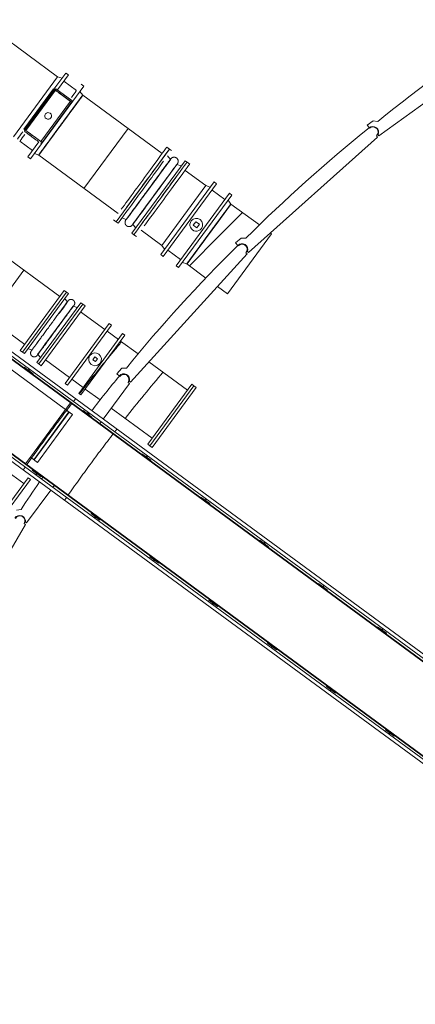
# Model space of a CAD drawing. Header units: metres. Extents: x 135583 to 135939, y 457896 to 458258.
# Tile 595 of 599: x 135748.04 to 135753.44, y 458197.58 to 458211.02. Entities that reach past the tile are written whole.
import ezdxf

# ---------------------------------------------------------------- set-up
doc = ezdxf.new("R2010")
doc.units = ezdxf.units.M
doc.linetypes.add('Hidden', pattern=[4, 2, -2])
doc.layers.add('NIEUWE INSTALLATIE', color=250, linetype='Continuous', lineweight=0)

msp = doc.modelspace()

# ---------------------------------------------------------------- linework, layer by layer
at = {"layer": 'NIEUWE INSTALLATIE'}
for p, q in [((135748.559, 458210.245), (135747.499, 458211.024)), ((135752.946, 458209.436), (135754.862, 458210.824)), ((135748.559, 458210.245), (135748.258, 458209.835)), ((135748.817, 458210.055), (135748.643, 458210.183)), ((135748.099, 458209.529), (135748.503, 458210.079)), ((135748.11, 458209.521), (135748.514, 458210.071)), ((135748.529, 458210.059), (135748.125, 458209.51)), ((135748.503, 458210.079), (135748.514, 458210.071)), ((135748.534, 458210.08), (135748.513, 458210.071)), ((135748.529, 458210.059), (135748.734, 458209.909)), ((135748.534, 458210.08), (135748.753, 458209.92)), ((135749.987, 458209.196), (135748.902, 458209.993)), ((135748.734, 458209.909), (135748.33, 458209.359)), ((135748.346, 458209.347), (135748.75, 458209.897)), ((135748.75, 458209.897), (135748.753, 458209.92)), ((135748.814, 458209.873), (135748.845, 458209.914)), ((135748.258, 458209.835), (135747.957, 458209.426)), ((135748.601, 458209.583), (135748.648, 458209.647)), ((135752.867, 458209.644), (135752.786, 458209.585)), ((135752.786, 458209.585), (135752.812, 458209.549)), ((135752.929, 458209.634), (135752.867, 458209.644)), ((135748.11, 458209.521), (135748.099, 458209.529)), ((135748.109, 458209.522), (135748.107, 458209.499)), ((135748.33, 458209.359), (135748.125, 458209.51)), ((135752.819, 458209.541), (135752.814, 458209.547)), ((135752.934, 458209.452), (135752.946, 458209.436)), ((135748.042, 458209.364), (135748.216, 458209.236)), ((135748.3, 458209.174), (135748.424, 458209.343)), ((135748.325, 458209.338), (135748.346, 458209.347)), ((135751.164, 458207.843), (135752.927, 458209.42)), ((135752.927, 458209.42), (135752.912, 458209.437)), ((135748.3, 458209.174), (135749.385, 458208.377)), ((135750.085, 458209.256), (135750.05, 458209.282)), ((135750.363, 458209.052), (135750.327, 458209.078)), ((135750.582, 458208.758), (135750.299, 458208.966)), ((135750.582, 458208.758), (135750.281, 458208.349)), ((135750.841, 458208.568), (135750.667, 458208.696)), ((135751.314, 458208.22), (135750.925, 458208.506)), ((135749.322, 458208.291), (135749.357, 458208.265)), ((135750.281, 458208.349), (135749.981, 458207.939)), ((135750.447, 458208.265), (135750.411, 458208.216)), ((135750.495, 458208.229), (135750.447, 458208.265)), ((135750.459, 458208.181), (135750.495, 458208.229)), ((135749.698, 458208.147), (135749.981, 458207.939)), ((135750.411, 458208.216), (135750.459, 458208.181)), ((135750.625, 458208.097), (135750.672, 458208.161)), ((135751.479, 458208.099), (135751.178, 458207.69)), ((135751.479, 458208.099), (135751.463, 458208.111)), ((135748.59, 458207.243), (135747.463, 458208.071)), ((135749.599, 458208.087), (135749.634, 458208.061)), ((135751.063, 458208.041), (135750.989, 458207.975)), ((135750.989, 458207.975), (135751.019, 458207.941)), ((135751.127, 458208.038), (135751.063, 458208.041)), ((135749.555, 458206.075), (135751.146, 458207.825)), ((135750.065, 458207.877), (135750.239, 458207.749)), ((135751.026, 458207.935), (135751.02, 458207.94)), ((135751.146, 458207.825), (135751.13, 458207.84)), ((135751.15, 458207.858), (135751.164, 458207.843)), ((135786.937, 458177.83), (135746.22, 458207.745)), ((135746.23, 458207.677), (135786.87, 458177.82)), ((135786.828, 458177.814), (135746.237, 458207.635)), ((135746.238, 458207.624), (135786.817, 458177.812)), ((135750.324, 458207.687), (135750.585, 458207.495)), ((135751.178, 458207.69), (135750.877, 458207.281)), ((135746.981, 458207.416), (135748.109, 458206.587)), ((135748.049, 458206.506), (135748.65, 458207.324)), ((135748.08, 458206.483), (135748.681, 458207.301)), ((135748.681, 458207.301), (135748.65, 458207.324)), ((135750.742, 458207.38), (135750.877, 458207.281)), ((135748.301, 458206.321), (135748.902, 458207.139)), ((135748.332, 458206.298), (135748.933, 458207.116)), ((135749.204, 458206.792), (135748.873, 458207.035)), ((135748.933, 458207.116), (135748.902, 458207.139)), ((135748.663, 458206.055), (135749.264, 458206.873)), ((135748.693, 458206.032), (135749.294, 458206.85)), ((135749.388, 458206.657), (135749.235, 458206.769)), ((135749.294, 458206.85), (135749.264, 458206.873)), ((135748.847, 458205.92), (135749.447, 458206.738)), ((135748.877, 458205.898), (135749.478, 458206.715)), ((135749.659, 458206.458), (135749.418, 458206.634)), ((135749.478, 458206.715), (135749.447, 458206.738)), ((135748.049, 458206.506), (135748.08, 458206.483)), ((135748.392, 458206.38), (135748.723, 458206.136)), ((135749.066, 458206.417), (135749.038, 458206.38)), ((135749.038, 458206.38), (135749.075, 458206.353)), ((135749.103, 458206.39), (135749.066, 458206.417)), ((135749.075, 458206.353), (135749.103, 458206.39)), ((135750.331, 458205.964), (135749.805, 458206.35)), ((135748.097, 458206.268), (135748.103, 458206.276)), ((135748.103, 458206.276), (135748.224, 458206.187)), ((135748.16, 458206.235), (135748.172, 458206.251)), ((135748.168, 458206.229), (135748.16, 458206.235)), ((135748.18, 458206.245), (135748.168, 458206.229)), ((135748.301, 458206.321), (135748.332, 458206.298)), ((135749.434, 458206.262), (135749.367, 458206.188)), ((135749.498, 458206.265), (135749.434, 458206.262)), ((135748.224, 458206.187), (135748.218, 458206.179)), ((135748.753, 458206.114), (135748.906, 458206.001)), ((135749.367, 458206.188), (135749.4, 458206.158)), ((135749.408, 458206.152), (135749.402, 458206.156)), ((135749.54, 458206.088), (135749.555, 458206.075)), ((135746.623, 458205.951), (135786.223, 458176.858)), ((135786.213, 458176.925), (135746.652, 458205.99)), ((135746.67, 458206.014), (135786.206, 458176.967)), ((135786.204, 458176.979), (135746.675, 458206.02)), ((135748.663, 458206.055), (135748.693, 458206.032)), ((135748.937, 458205.979), (135749.14, 458205.83)), ((135749.18, 458205.569), (135749.539, 458206.056)), ((135749.539, 458206.056), (135749.521, 458206.069)), ((135749.789, 458205.227), (135750.39, 458206.045)), ((135749.82, 458205.205), (135750.421, 458206.023)), ((135749.82, 458205.205), (135750.421, 458206.023)), ((135749.851, 458205.182), (135750.452, 458206)), ((135750.421, 458206.023), (135750.39, 458206.045)), ((135750.452, 458206), (135750.421, 458206.023)), ((135748.847, 458205.92), (135748.877, 458205.898)), ((135748.901, 458205.677), (135748.907, 458205.685)), ((135748.907, 458205.685), (135749.028, 458205.597)), ((135749.291, 458205.719), (135749.849, 458205.309)), ((135748.964, 458205.644), (135748.976, 458205.661)), ((135748.972, 458205.638), (135748.964, 458205.644)), ((135748.984, 458205.655), (135748.972, 458205.638)), ((135748.996, 458205.646), (135748.983, 458205.63)), ((135749.028, 458205.597), (135749.022, 458205.589)), ((135749.134, 458205.506), (135749.153, 458205.531)), ((135749.789, 458205.227), (135749.82, 458205.205)), ((135749.82, 458205.205), (135749.851, 458205.182)), ((135749.705, 458205.087), (135749.711, 458205.095)), ((135749.711, 458205.095), (135749.832, 458205.006)), ((135749.768, 458205.053), (135749.78, 458205.07)), ((135749.776, 458205.047), (135749.768, 458205.053)), ((135749.788, 458205.064), (135749.776, 458205.047)), ((135749.832, 458205.006), (135749.826, 458204.998)), ((135748.097, 458204.687), (135747.725, 458204.96)), ((135748.211, 458204.869), (135748.217, 458204.877)), ((135748.332, 458204.78), (135748.211, 458204.869)), ((135748.157, 458204.768), (135747.496, 458203.869)), ((135748.187, 458204.745), (135747.527, 458203.847)), ((135748.187, 458204.745), (135748.157, 458204.768)), ((135748.256, 458204.811), (135748.268, 458204.828)), ((135748.276, 458204.822), (135748.264, 458204.805)), ((135748.268, 458204.828), (135748.276, 458204.822)), ((135748.338, 458204.788), (135748.332, 458204.78)), ((135748.357, 458204.774), (135748.339, 458204.749)), ((135748.136, 458204.151), (135748.466, 458204.599)), ((135748.493, 458204.636), (135748.511, 458204.661)), ((135750.509, 458204.496), (135750.515, 458204.504)), ((135750.515, 458204.504), (135750.636, 458204.415)), ((135750.572, 458204.463), (135750.584, 458204.479)), ((135750.592, 458204.473), (135750.58, 458204.457)), ((135748.06, 458204.334), (135747.997, 458204.324)), ((135750.58, 458204.457), (135750.572, 458204.463)), ((135750.636, 458204.415), (135750.63, 458204.407)), ((135749.015, 458204.278), (135749.021, 458204.286)), ((135749.136, 458204.19), (135749.015, 458204.278)), ((135749.059, 458204.22), (135749.072, 458204.237)), ((135749.08, 458204.231), (135749.067, 458204.214)), ((135749.072, 458204.237), (135749.08, 458204.231)), ((135749.142, 458204.198), (135749.136, 458204.19)), ((135746.922, 458202.091), (135748.122, 458204.13)), ((135748.122, 458204.13), (135748.103, 458204.141)), ((135748.12, 458204.162), (135748.136, 458204.151)), ((135751.313, 458203.906), (135751.319, 458203.914)), ((135751.319, 458203.914), (135751.44, 458203.825)), ((135751.375, 458203.872), (135751.388, 458203.889)), ((135751.383, 458203.866), (135751.375, 458203.872)), ((135751.396, 458203.883), (135751.383, 458203.866)), ((135751.44, 458203.825), (135751.434, 458203.817)), ((135749.819, 458203.688), (135749.825, 458203.696)), ((135749.94, 458203.599), (135749.819, 458203.688)), ((135749.863, 458203.63), (135749.876, 458203.646)), ((135749.884, 458203.64), (135749.871, 458203.624)), ((135749.876, 458203.646), (135749.884, 458203.64)), ((135749.946, 458203.607), (135749.94, 458203.599)), ((135752.117, 458203.315), (135752.123, 458203.323)), ((135752.123, 458203.323), (135752.244, 458203.234)), ((135752.179, 458203.282), (135752.192, 458203.298)), ((135752.187, 458203.276), (135752.179, 458203.282)), ((135752.2, 458203.292), (135752.187, 458203.276)), ((135752.244, 458203.234), (135752.238, 458203.226)), ((135750.623, 458203.097), (135750.629, 458203.105)), ((135750.744, 458203.008), (135750.623, 458203.097)), ((135750.667, 458203.039), (135750.679, 458203.056)), ((135750.687, 458203.05), (135750.675, 458203.033)), ((135750.679, 458203.056), (135750.687, 458203.05)), ((135750.75, 458203.016), (135750.744, 458203.008)), ((135752.921, 458202.724), (135752.927, 458202.732)), ((135752.927, 458202.732), (135753.048, 458202.644)), ((135752.983, 458202.691), (135752.995, 458202.707)), ((135752.991, 458202.685), (135752.983, 458202.691)), ((135753.003, 458202.702), (135752.991, 458202.685)), ((135753.048, 458202.644), (135753.042, 458202.635)), ((135751.427, 458202.507), (135751.433, 458202.515)), ((135751.548, 458202.418), (135751.427, 458202.507)), ((135751.471, 458202.449), (135751.483, 458202.465)), ((135751.491, 458202.459), (135751.479, 458202.443)), ((135751.483, 458202.465), (135751.491, 458202.459)), ((135751.554, 458202.426), (135751.548, 458202.418)), ((135752.231, 458201.916), (135752.237, 458201.924)), ((135752.352, 458201.827), (135752.231, 458201.916)), ((135752.275, 458201.858), (135752.287, 458201.874)), ((135752.295, 458201.869), (135752.283, 458201.852)), ((135752.287, 458201.874), (135752.295, 458201.869)), ((135752.358, 458201.835), (135752.352, 458201.827)), ((135753.035, 458201.325), (135753.041, 458201.333)), ((135753.156, 458201.236), (135753.035, 458201.325)), ((135753.079, 458201.267), (135753.091, 458201.284)), ((135753.099, 458201.278), (135753.087, 458201.261)), ((135753.091, 458201.284), (135753.099, 458201.278)), ((135753.162, 458201.245), (135753.156, 458201.236))]:
    msp.add_line(p, q, dxfattribs=at)
at = {"layer": 'NIEUWE INSTALLATIE', "extrusion": (0, 0, -1)}
for p, q in [((135748.671, 458210.295), (135748.509, 458210.074)), ((135748.707, 458210.269), (135748.557, 458210.065)), ((135748.707, 458210.269), (135748.671, 458210.295)), ((135748.559, 458210.245), (135747.957, 458209.426)), ((135748.188, 458209.124), (135748.916, 458210.115)), ((135748.619, 458210.223), (135748.559, 458210.245)), ((135748.916, 458210.115), (135748.881, 458210.141)), ((135748.902, 458209.993), (135748.864, 458210.043)), ((135748.887, 458209.973), (135748.902, 458209.993)), ((135748.778, 458209.824), (135748.845, 458209.914)), ((135748.845, 458209.914), (135748.869, 458209.948)), ((135748.869, 458209.948), (135748.887, 458209.973)), ((135748.694, 458209.71), (135748.738, 458209.769)), ((135748.554, 458209.519), (135748.648, 458209.647)), ((135748.508, 458209.457), (135748.554, 458209.519)), ((135748.153, 458209.15), (135748.302, 458209.354)), ((135748.389, 458209.294), (135748.424, 458209.343)), ((135748.424, 458209.343), (135748.465, 458209.397)), ((135748.241, 458209.195), (135748.3, 458209.174)), ((135748.3, 458209.174), (135748.315, 458209.194)), ((135748.333, 458209.218), (135748.358, 458209.252)), ((135749.357, 458208.265), (135750.085, 458209.256)), ((135750.113, 458209.236), (135750.085, 458209.256)), ((135748.153, 458209.15), (135748.188, 458209.124)), ((135750.3, 458209.098), (135749.572, 458208.107)), ((135750.099, 458209.113), (135750.06, 458209.164)), ((135750.247, 458209.027), (135750.187, 458209.048)), ((135750.193, 458209.054), (135750.192, 458209.054)), ((135750.327, 458209.078), (135750.3, 458209.098)), ((135750.148, 458208.994), (135750.099, 458208.928)), ((135750.695, 458208.808), (135749.966, 458207.817)), ((135750.73, 458208.782), (135750.002, 458207.791)), ((135750.73, 458208.782), (135750.695, 458208.808)), ((135750.582, 458208.758), (135749.981, 458207.939)), ((135750.176, 458207.663), (135750.904, 458208.654)), ((135750.642, 458208.737), (135750.582, 458208.758)), ((135750.94, 458208.628), (135750.904, 458208.654)), ((135750.211, 458207.637), (135750.94, 458208.628)), ((135750.925, 458208.506), (135750.887, 458208.557)), ((135750.922, 458208.501), (135750.925, 458208.506)), ((135749.357, 458208.265), (135749.385, 458208.245)), ((135749.437, 458208.316), (135749.497, 458208.295)), ((135749.491, 458208.289), (135749.492, 458208.29)), ((135749.586, 458208.23), (135749.624, 458208.179)), ((135750.718, 458208.223), (135750.761, 458208.282)), ((135749.572, 458208.107), (135749.599, 458208.087)), ((135750.448, 458207.856), (135750.718, 458208.223)), ((135749.981, 458207.939), (135750.019, 458207.889)), ((135749.966, 458207.817), (135750.002, 458207.791)), ((135750.264, 458207.709), (135750.324, 458207.687)), ((135750.324, 458207.687), (135750.339, 458207.707)), ((135750.339, 458207.707), (135750.357, 458207.732)), ((135750.357, 458207.732), (135750.412, 458207.807)), ((135750.176, 458207.663), (135750.211, 458207.637)), ((135748.08, 458206.483), (135748.681, 458207.301)), ((135748.706, 458207.283), (135748.681, 458207.301)), ((135748.706, 458207.283), (135748.105, 458206.465)), ((135748.876, 458207.158), (135748.275, 458206.34)), ((135748.693, 458207.167), (135748.657, 458207.216)), ((135748.902, 458207.139), (135748.876, 458207.158)), ((135748.902, 458207.139), (135748.301, 458206.321)), ((135748.766, 458207.106), (135748.758, 458207.094)), ((135748.827, 458207.091), (135748.77, 458207.111)), ((135748.08, 458206.483), (135748.105, 458206.465)), ((135748.154, 458206.531), (135748.212, 458206.512)), ((135748.339, 458206.524), (135748.292, 458206.46)), ((135748.288, 458206.455), (135748.324, 458206.406)), ((135748.275, 458206.34), (135748.301, 458206.321))]:
    msp.add_line(p, q, dxfattribs=at)
at = {"layer": 'NIEUWE INSTALLATIE', "linetype": 'Hidden'}
for p, q in [((135748.919, 458208.719), (135749.521, 458209.538)), ((135748.919, 458208.719), (135749.521, 458209.538)), ((135746.227, 458207.565), (135748.702, 458205.746)), ((135746.227, 458207.565), (135748.702, 458205.746)), ((135746.227, 458207.565), (135748.702, 458205.746)), ((135746.23, 458207.569), (135748.705, 458205.75)), ((135746.23, 458207.569), (135748.705, 458205.75)), ((135746.23, 458207.569), (135748.705, 458205.75)), ((135747.618, 458206.948), (135748.099, 458207.603)), ((135747.618, 458206.948), (135748.099, 458207.603)), ((135748.668, 458205.7), (135746.193, 458207.518)), ((135748.668, 458205.7), (135746.193, 458207.518)), ((135748.668, 458205.7), (135746.193, 458207.518)), ((135745.676, 458206.815), (135748.151, 458204.997)), ((135745.676, 458206.815), (135748.151, 458204.997)), ((135745.676, 458206.815), (135748.151, 458204.997)), ((135745.679, 458206.819), (135748.154, 458205.001)), ((135745.679, 458206.819), (135748.154, 458205.001)), ((135745.679, 458206.819), (135748.154, 458205.001)), ((135745.713, 458206.866), (135748.188, 458205.047)), ((135745.713, 458206.866), (135748.188, 458205.047)), ((135745.713, 458206.866), (135748.188, 458205.047)), ((135748.188, 458205.047), (135748.668, 458205.7)), ((135748.188, 458205.047), (135748.668, 458205.7)), ((135748.188, 458205.047), (135748.668, 458205.7)), ((135748.739, 458205.797), (135748.668, 458205.7)), ((135748.739, 458205.797), (135748.668, 458205.7)), ((135748.739, 458205.797), (135748.668, 458205.7)), ((135748.668, 458205.7), (135748.764, 458205.629)), ((135748.668, 458205.7), (135748.764, 458205.629)), ((135748.668, 458205.7), (135748.764, 458205.629)), ((135748.235, 458205.013), (135748.714, 458205.666)), ((135748.235, 458205.013), (135748.714, 458205.666)), ((135748.235, 458205.013), (135748.714, 458205.666)), ((135748.239, 458205.01), (135748.718, 458205.663)), ((135748.239, 458205.01), (135748.718, 458205.663)), ((135748.239, 458205.01), (135748.718, 458205.663)), ((135748.764, 458205.629), (135748.285, 458204.976)), ((135748.764, 458205.629), (135748.285, 458204.976)), ((135748.764, 458205.629), (135748.285, 458204.976)), ((135748.188, 458205.047), (135748.117, 458204.951)), ((135748.188, 458205.047), (135748.117, 458204.951)), ((135748.188, 458205.047), (135748.117, 458204.951)), ((135748.285, 458204.976), (135748.188, 458205.047)), ((135748.285, 458204.976), (135748.188, 458205.047)), ((135748.285, 458204.976), (135748.188, 458205.047))]:
    msp.add_line(p, q, dxfattribs=at)
at = {"layer": 'NIEUWE INSTALLATIE', "extrusion": (0, 0, -1), "flags": 128}
for points in [[(-135750.103, 458209.121), (-135750.102, 458209.12), (-135750.1, 458209.118), (-135750.098, 458209.115), (-135750.095, 458209.111), (-135750.092, 458209.107), (-135750.089, 458209.102), (-135750.085, 458209.096), (-135750.08, 458209.09), (-135750.075, 458209.083), (-135750.07, 458209.076), (-135750.064, 458209.068), (-135750.057, 458209.059), (-135750.051, 458209.05), (-135750.043, 458209.04), (-135750.036, 458209.03), (-135750.028, 458209.019), (-135750.02, 458209.008), (-135750.011, 458208.996), (-135750.002, 458208.984), (-135749.993, 458208.971), (-135749.983, 458208.958), (-135749.973, 458208.945), (-135749.963, 458208.931), (-135749.953, 458208.916), (-135749.942, 458208.902), (-135749.931, 458208.887), (-135749.92, 458208.872), (-135749.908, 458208.856), (-135749.897, 458208.841), (-135749.885, 458208.825), (-135749.873, 458208.809), (-135749.861, 458208.792), (-135749.849, 458208.776), (-135749.837, 458208.759), (-135749.825, 458208.743), (-135749.813, 458208.726), (-135749.8, 458208.709), (-135749.788, 458208.693), (-135749.776, 458208.676), (-135749.764, 458208.659), (-135749.751, 458208.643), (-135749.739, 458208.626), (-135749.727, 458208.61), (-135749.715, 458208.594), (-135749.704, 458208.577), (-135749.692, 458208.562), (-135749.68, 458208.546), (-135749.669, 458208.531), (-135749.658, 458208.516), (-135749.647, 458208.501), (-135749.637, 458208.486), (-135749.626, 458208.472), (-135749.616, 458208.459), (-135749.606, 458208.445), (-135749.597, 458208.432), (-135749.588, 458208.42), (-135749.579, 458208.408), (-135749.57, 458208.396), (-135749.562, 458208.385), (-135749.555, 458208.375), (-135749.547, 458208.365), (-135749.54, 458208.355), (-135749.534, 458208.346), (-135749.528, 458208.338), (-135749.522, 458208.33), (-135749.517, 458208.323), (-135749.512, 458208.317), (-135749.508, 458208.311), (-135749.504, 458208.305), (-135749.5, 458208.301), (-135749.497, 458208.297), (-135749.495, 458208.293), (-135749.493, 458208.291), (-135749.492, 458208.29)], [(-135749.582, 458208.222), (-135749.582, 458208.223), (-135749.584, 458208.225), (-135749.586, 458208.228), (-135749.589, 458208.232), (-135749.592, 458208.236), (-135749.596, 458208.241), (-135749.6, 458208.247), (-135749.604, 458208.253), (-135749.609, 458208.26), (-135749.615, 458208.267), (-135749.621, 458208.275), (-135749.627, 458208.284), (-135749.634, 458208.293), (-135749.641, 458208.303), (-135749.648, 458208.313), (-135749.656, 458208.324), (-135749.665, 458208.335), (-135749.673, 458208.347), (-135749.682, 458208.359), (-135749.692, 458208.372), (-135749.701, 458208.385), (-135749.711, 458208.398), (-135749.721, 458208.412), (-135749.732, 458208.427), (-135749.743, 458208.441), (-135749.754, 458208.456), (-135749.765, 458208.471), (-135749.776, 458208.487), (-135749.788, 458208.503), (-135749.799, 458208.518), (-135749.811, 458208.535), (-135749.823, 458208.551), (-135749.835, 458208.567), (-135749.847, 458208.584), (-135749.86, 458208.6), (-135749.872, 458208.617), (-135749.884, 458208.634), (-135749.896, 458208.651), (-135749.909, 458208.667), (-135749.921, 458208.684), (-135749.933, 458208.701), (-135749.945, 458208.717), (-135749.957, 458208.733), (-135749.969, 458208.75), (-135749.981, 458208.766), (-135749.993, 458208.781), (-135750.004, 458208.797), (-135750.015, 458208.812), (-135750.026, 458208.827), (-135750.037, 458208.842), (-135750.048, 458208.857), (-135750.058, 458208.871), (-135750.068, 458208.884), (-135750.078, 458208.898), (-135750.087, 458208.911), (-135750.097, 458208.923), (-135750.105, 458208.935), (-135750.114, 458208.947), (-135750.122, 458208.958), (-135750.13, 458208.968), (-135750.137, 458208.978), (-135750.144, 458208.988), (-135750.151, 458208.997), (-135750.157, 458209.005), (-135750.162, 458209.013), (-135750.168, 458209.02), (-135750.173, 458209.026), (-135750.177, 458209.032), (-135750.181, 458209.038), (-135750.184, 458209.042), (-135750.187, 458209.046), (-135750.19, 458209.05), (-135750.192, 458209.052), (-135750.192, 458209.054)], [(-135750.104, 458209.123), (-135750.104, 458209.123), (-135750.103, 458209.122)], [(-135750.103, 458209.121), (-135750.104, 458209.122), (-135750.104, 458209.123), (-135750.104, 458209.123)], [(-135750.104, 458209.123), (-135750.106, 458209.125), (-135750.107, 458209.126), (-135750.109, 458209.128), (-135750.11, 458209.13), (-135750.112, 458209.131), (-135750.113, 458209.133), (-135750.115, 458209.134), (-135750.117, 458209.135), (-135750.119, 458209.137), (-135750.121, 458209.138), (-135750.123, 458209.139), (-135750.125, 458209.14), (-135750.127, 458209.141), (-135750.129, 458209.142), (-135750.131, 458209.143), (-135750.133, 458209.143), (-135750.135, 458209.144), (-135750.137, 458209.144), (-135750.14, 458209.145), (-135750.142, 458209.145), (-135750.144, 458209.146), (-135750.146, 458209.146), (-135750.148, 458209.146), (-135750.151, 458209.146), (-135750.153, 458209.146), (-135750.155, 458209.146), (-135750.157, 458209.145), (-135750.16, 458209.145), (-135750.162, 458209.144), (-135750.164, 458209.144), (-135750.166, 458209.143), (-135750.168, 458209.143), (-135750.17, 458209.142), (-135750.172, 458209.141), (-135750.174, 458209.14), (-135750.176, 458209.139), (-135750.178, 458209.138), (-135750.18, 458209.137), (-135750.182, 458209.135), (-135750.184, 458209.134), (-135750.186, 458209.133), (-135750.187, 458209.131), (-135750.189, 458209.129), (-135750.191, 458209.128), (-135750.192, 458209.126), (-135750.193, 458209.124), (-135750.195, 458209.123), (-135750.196, 458209.121), (-135750.197, 458209.119), (-135750.198, 458209.117), (-135750.199, 458209.115), (-135750.2, 458209.113), (-135750.201, 458209.111), (-135750.202, 458209.109), (-135750.203, 458209.107), (-135750.204, 458209.105), (-135750.204, 458209.102), (-135750.205, 458209.1), (-135750.205, 458209.098), (-135750.205, 458209.096), (-135750.205, 458209.094), (-135750.205, 458209.091), (-135750.205, 458209.089), (-135750.205, 458209.087), (-135750.205, 458209.085), (-135750.205, 458209.082), (-135750.205, 458209.08), (-135750.204, 458209.078), (-135750.204, 458209.076), (-135750.203, 458209.074), (-135750.202, 458209.071), (-135750.202, 458209.069), (-135750.201, 458209.067), (-135750.2, 458209.065), (-135750.199, 458209.063), (-135750.198, 458209.061), (-135750.197, 458209.059), (-135750.195, 458209.058), (-135750.195, 458209.057)], [(-135750.193, 458209.054), (-135750.194, 458209.056), (-135750.195, 458209.056), (-135750.195, 458209.057)], [(-135750.195, 458209.057), (-135750.194, 458209.056), (-135750.194, 458209.055)], [(-135749.58, 458208.22), (-135749.579, 458208.218), (-135749.577, 458208.217), (-135749.576, 458208.215), (-135749.574, 458208.213), (-135749.573, 458208.212), (-135749.571, 458208.21), (-135749.569, 458208.209), (-135749.567, 458208.208), (-135749.566, 458208.206), (-135749.564, 458208.205), (-135749.562, 458208.204), (-135749.56, 458208.203), (-135749.558, 458208.202), (-135749.556, 458208.201), (-135749.554, 458208.2), (-135749.551, 458208.2), (-135749.549, 458208.199), (-135749.547, 458208.199), (-135749.545, 458208.198), (-135749.543, 458208.198), (-135749.54, 458208.198), (-135749.538, 458208.197), (-135749.536, 458208.197), (-135749.534, 458208.197), (-135749.531, 458208.197), (-135749.529, 458208.198), (-135749.527, 458208.198), (-135749.525, 458208.198), (-135749.523, 458208.199), (-135749.52, 458208.199), (-135749.518, 458208.2), (-135749.516, 458208.201), (-135749.514, 458208.201), (-135749.512, 458208.202), (-135749.51, 458208.203), (-135749.508, 458208.204), (-135749.506, 458208.205), (-135749.504, 458208.207), (-135749.502, 458208.208), (-135749.5, 458208.209), (-135749.499, 458208.211), (-135749.497, 458208.212), (-135749.495, 458208.214), (-135749.494, 458208.215), (-135749.492, 458208.217), (-135749.491, 458208.219), (-135749.49, 458208.22), (-135749.488, 458208.222), (-135749.487, 458208.224), (-135749.486, 458208.226), (-135749.485, 458208.228), (-135749.484, 458208.23), (-135749.483, 458208.232), (-135749.482, 458208.234), (-135749.482, 458208.236), (-135749.481, 458208.238), (-135749.48, 458208.241), (-135749.48, 458208.243), (-135749.479, 458208.245), (-135749.479, 458208.247), (-135749.479, 458208.25), (-135749.479, 458208.252), (-135749.479, 458208.254), (-135749.479, 458208.256), (-135749.479, 458208.258), (-135749.479, 458208.261), (-135749.48, 458208.263), (-135749.48, 458208.265), (-135749.481, 458208.267), (-135749.481, 458208.269), (-135749.482, 458208.272), (-135749.483, 458208.274), (-135749.484, 458208.276), (-135749.485, 458208.278), (-135749.486, 458208.28), (-135749.487, 458208.282), (-135749.488, 458208.284), (-135749.489, 458208.286), (-135749.49, 458208.287), (-135749.492, 458208.289), (-135749.493, 458208.291), (-135749.495, 458208.292), (-135749.496, 458208.294), (-135749.497, 458208.295)], [(-135749.491, 458208.289), (-135749.49, 458208.287), (-135749.49, 458208.287), (-135749.49, 458208.287)], [(-135749.49, 458208.287), (-135749.49, 458208.287), (-135749.491, 458208.288)], [(-135749.582, 458208.222), (-135749.581, 458208.221), (-135749.58, 458208.22), (-135749.58, 458208.22)], [(-135749.58, 458208.22), (-135749.58, 458208.22), (-135749.581, 458208.221)], [(-135748.701, 458207.183), (-135748.701, 458207.183), (-135748.7, 458207.182), (-135748.699, 458207.181), (-135748.698, 458207.179), (-135748.696, 458207.176), (-135748.694, 458207.173), (-135748.691, 458207.17), (-135748.688, 458207.166), (-135748.685, 458207.161), (-135748.681, 458207.156), (-135748.677, 458207.15), (-135748.673, 458207.144), (-135748.668, 458207.138), (-135748.663, 458207.131), (-135748.657, 458207.123), (-135748.651, 458207.115), (-135748.645, 458207.107), (-135748.639, 458207.098), (-135748.632, 458207.089), (-135748.625, 458207.079), (-135748.618, 458207.069), (-135748.61, 458207.059), (-135748.602, 458207.048), (-135748.594, 458207.037), (-135748.586, 458207.026), (-135748.577, 458207.014), (-135748.568, 458207.002), (-135748.559, 458206.99), (-135748.55, 458206.978), (-135748.541, 458206.965), (-135748.532, 458206.952), (-135748.522, 458206.939), (-135748.512, 458206.926), (-135748.503, 458206.913), (-135748.493, 458206.899), (-135748.483, 458206.886), (-135748.473, 458206.872), (-135748.463, 458206.858), (-135748.453, 458206.845), (-135748.443, 458206.831), (-135748.433, 458206.817), (-135748.423, 458206.804), (-135748.413, 458206.79), (-135748.403, 458206.777), (-135748.393, 458206.763), (-135748.383, 458206.75), (-135748.374, 458206.737), (-135748.364, 458206.724), (-135748.355, 458206.711), (-135748.345, 458206.699), (-135748.336, 458206.686), (-135748.328, 458206.674), (-135748.319, 458206.663), (-135748.31, 458206.651), (-135748.302, 458206.64), (-135748.294, 458206.629), (-135748.286, 458206.618), (-135748.279, 458206.608), (-135748.272, 458206.598), (-135748.265, 458206.589), (-135748.258, 458206.58), (-135748.252, 458206.571), (-135748.246, 458206.563), (-135748.24, 458206.555), (-135748.235, 458206.548), (-135748.23, 458206.541), (-135748.225, 458206.535), (-135748.221, 458206.529), (-135748.217, 458206.524), (-135748.213, 458206.519), (-135748.21, 458206.515), (-135748.207, 458206.511), (-135748.205, 458206.508), (-135748.203, 458206.505), (-135748.201, 458206.503), (-135748.201, 458206.502)], [(-135748.7, 458207.181), (-135748.701, 458207.182), (-135748.701, 458207.183), (-135748.701, 458207.183)], [(-135748.701, 458207.183), (-135748.702, 458207.185), (-135748.704, 458207.186), (-135748.705, 458207.188), (-135748.706, 458207.189), (-135748.708, 458207.191), (-135748.709, 458207.192), (-135748.711, 458207.193), (-135748.713, 458207.194), (-135748.714, 458207.195), (-135748.716, 458207.197), (-135748.718, 458207.198), (-135748.72, 458207.198), (-135748.721, 458207.199), (-135748.723, 458207.2), (-135748.725, 458207.201), (-135748.727, 458207.201), (-135748.729, 458207.202), (-135748.731, 458207.202), (-135748.733, 458207.203), (-135748.735, 458207.203), (-135748.737, 458207.203), (-135748.739, 458207.204), (-135748.741, 458207.204), (-135748.743, 458207.204), (-135748.745, 458207.204), (-135748.747, 458207.203), (-135748.749, 458207.203), (-135748.751, 458207.203), (-135748.753, 458207.202), (-135748.755, 458207.202), (-135748.757, 458207.201), (-135748.759, 458207.201), (-135748.761, 458207.2), (-135748.763, 458207.199), (-135748.765, 458207.198), (-135748.766, 458207.197), (-135748.768, 458207.196), (-135748.77, 458207.195), (-135748.772, 458207.194), (-135748.773, 458207.193), (-135748.775, 458207.192), (-135748.776, 458207.19), (-135748.778, 458207.189), (-135748.779, 458207.187), (-135748.781, 458207.186), (-135748.782, 458207.184), (-135748.783, 458207.183), (-135748.784, 458207.181), (-135748.785, 458207.179), (-135748.786, 458207.178), (-135748.787, 458207.176), (-135748.788, 458207.174), (-135748.789, 458207.172), (-135748.79, 458207.17), (-135748.79, 458207.168), (-135748.791, 458207.166), (-135748.791, 458207.164), (-135748.792, 458207.162), (-135748.792, 458207.16), (-135748.792, 458207.158), (-135748.793, 458207.156), (-135748.793, 458207.154), (-135748.793, 458207.152), (-135748.793, 458207.15), (-135748.793, 458207.148), (-135748.792, 458207.146), (-135748.792, 458207.144), (-135748.792, 458207.142), (-135748.791, 458207.14), (-135748.791, 458207.138), (-135748.79, 458207.136), (-135748.789, 458207.135), (-135748.789, 458207.133), (-135748.788, 458207.131), (-135748.787, 458207.129), (-135748.786, 458207.127), (-135748.785, 458207.126), (-135748.784, 458207.124), (-135748.783, 458207.123)], [(-135748.281, 458206.439), (-135748.281, 458206.439), (-135748.281, 458206.44), (-135748.282, 458206.442), (-135748.284, 458206.443), (-135748.286, 458206.446), (-135748.288, 458206.449), (-135748.29, 458206.452), (-135748.293, 458206.456), (-135748.297, 458206.461), (-135748.3, 458206.466), (-135748.304, 458206.472), (-135748.309, 458206.478), (-135748.314, 458206.484), (-135748.319, 458206.491), (-135748.324, 458206.499), (-135748.33, 458206.507), (-135748.336, 458206.515), (-135748.343, 458206.524), (-135748.35, 458206.533), (-135748.357, 458206.543), (-135748.364, 458206.553), (-135748.372, 458206.563), (-135748.38, 458206.574), (-135748.388, 458206.585), (-135748.396, 458206.596), (-135748.405, 458206.608), (-135748.413, 458206.62), (-135748.422, 458206.632), (-135748.431, 458206.644), (-135748.441, 458206.657), (-135748.45, 458206.67), (-135748.46, 458206.683), (-135748.469, 458206.696), (-135748.479, 458206.709), (-135748.489, 458206.723), (-135748.499, 458206.736), (-135748.509, 458206.75), (-135748.519, 458206.764), (-135748.529, 458206.777), (-135748.539, 458206.791), (-135748.549, 458206.805), (-135748.559, 458206.818), (-135748.569, 458206.832), (-135748.579, 458206.845), (-135748.589, 458206.859), (-135748.599, 458206.872), (-135748.608, 458206.885), (-135748.618, 458206.898), (-135748.627, 458206.911), (-135748.636, 458206.923), (-135748.645, 458206.936), (-135748.654, 458206.948), (-135748.663, 458206.96), (-135748.671, 458206.971), (-135748.68, 458206.982), (-135748.688, 458206.993), (-135748.695, 458207.004), (-135748.703, 458207.014), (-135748.71, 458207.024), (-135748.717, 458207.033), (-135748.724, 458207.042), (-135748.73, 458207.051), (-135748.736, 458207.059), (-135748.742, 458207.067), (-135748.747, 458207.074), (-135748.752, 458207.081), (-135748.757, 458207.087), (-135748.761, 458207.093), (-135748.765, 458207.098), (-135748.768, 458207.103), (-135748.772, 458207.108), (-135748.774, 458207.111), (-135748.777, 458207.115), (-135748.779, 458207.117), (-135748.78, 458207.12), (-135748.781, 458207.12)], [(-135748.783, 458207.123), (-135748.783, 458207.123), (-135748.782, 458207.122), (-135748.781, 458207.12)], [(-135748.782, 458207.121), (-135748.782, 458207.122), (-135748.783, 458207.123), (-135748.783, 458207.123)], [(-135748.281, 458206.439), (-135748.279, 458206.437), (-135748.278, 458206.436), (-135748.277, 458206.434), (-135748.275, 458206.433), (-135748.274, 458206.432), (-135748.272, 458206.43), (-135748.271, 458206.429), (-135748.269, 458206.428), (-135748.267, 458206.427), (-135748.266, 458206.426), (-135748.264, 458206.425), (-135748.262, 458206.424), (-135748.26, 458206.423), (-135748.258, 458206.422), (-135748.256, 458206.421), (-135748.254, 458206.421), (-135748.253, 458206.42), (-135748.251, 458206.42), (-135748.249, 458206.419), (-135748.247, 458206.419), (-135748.245, 458206.419), (-135748.243, 458206.418), (-135748.241, 458206.418), (-135748.238, 458206.418), (-135748.236, 458206.419), (-135748.234, 458206.419), (-135748.232, 458206.419), (-135748.23, 458206.419), (-135748.228, 458206.42), (-135748.226, 458206.42), (-135748.225, 458206.421), (-135748.223, 458206.421), (-135748.221, 458206.422), (-135748.219, 458206.423), (-135748.217, 458206.424), (-135748.215, 458206.425), (-135748.213, 458206.426), (-135748.212, 458206.427), (-135748.21, 458206.428), (-135748.208, 458206.429), (-135748.207, 458206.43), (-135748.205, 458206.432), (-135748.204, 458206.433), (-135748.202, 458206.435), (-135748.201, 458206.436), (-135748.2, 458206.438), (-135748.199, 458206.439), (-135748.197, 458206.441), (-135748.196, 458206.443), (-135748.195, 458206.444), (-135748.194, 458206.446), (-135748.193, 458206.448), (-135748.193, 458206.45), (-135748.192, 458206.452), (-135748.191, 458206.454), (-135748.191, 458206.456), (-135748.19, 458206.458), (-135748.19, 458206.46), (-135748.189, 458206.462), (-135748.189, 458206.464), (-135748.189, 458206.466), (-135748.189, 458206.468), (-135748.189, 458206.47), (-135748.189, 458206.472), (-135748.189, 458206.474), (-135748.189, 458206.476), (-135748.19, 458206.478), (-135748.19, 458206.48), (-135748.191, 458206.482), (-135748.191, 458206.484), (-135748.192, 458206.486), (-135748.192, 458206.488), (-135748.193, 458206.489), (-135748.194, 458206.491), (-135748.195, 458206.493), (-135748.196, 458206.495), (-135748.197, 458206.497), (-135748.198, 458206.498), (-135748.199, 458206.5), (-135748.201, 458206.501), (-135748.202, 458206.503), (-135748.203, 458206.505), (-135748.205, 458206.506), (-135748.206, 458206.507), (-135748.208, 458206.509), (-135748.209, 458206.51), (-135748.211, 458206.511), (-135748.212, 458206.512)], [(-135748.199, 458206.499), (-135748.199, 458206.499), (-135748.2, 458206.5), (-135748.201, 458206.502)], [(-135748.2, 458206.501), (-135748.199, 458206.5), (-135748.199, 458206.499), (-135748.199, 458206.499)], [(-135748.282, 458206.441), (-135748.281, 458206.44), (-135748.281, 458206.439), (-135748.281, 458206.439)]]:
    msp.add_lwpolyline(points, dxfattribs=at)
at = {"layer": 'NIEUWE INSTALLATIE'}
for centre, radius, start, end in [((135766.335, 458193.057), 21.319, 122.8759, 128.962), ((135748.43, 458209.709), 0.046, 53.696, 233.696), ((135748.43, 458209.709), 0.046, 233.696, 53.696), ((135766.166, 458192.927), 21.319, 128.7775, 134.8636), ((135752.865, 458209.489), 0.07, 311.8206, 131.8206), ((135750.453, 458208.223), 0.0875, 143.696, 323.696), ((135750.453, 458208.223), 0.0875, 323.696, 143.696), ((135766.01, 458192.781), 21.319, 134.6791, 140.7653), ((135751.078, 458207.887), 0.07, 317.7222, 137.7222), ((135749.07, 458206.385), 0.0875, 143.696, 323.696), ((135749.07, 458206.385), 0.0875, 323.696, 143.696), ((135765.871, 458192.619), 21.319, 140.5808, 142.2082), ((135749.464, 458206.11), 0.07, 323.6238, 143.6238), ((135765.871, 458192.619), 21.319, 145.4497, 146.6669), ((135748.042, 458204.177), 0.07, 329.5255, 149.5255)]:
    msp.add_arc(centre, radius, start, end, dxfattribs=at)
at = {"layer": 'NIEUWE INSTALLATIE', "linetype": 'Hidden'}
for radius, start, end in [(23.665, 133.9446, 136.4309), (23.665, 133.9446, 136.4309), (23.665, 139.8024, 140.5619), (23.665, 139.8024, 140.5619), (23.665, 140.5659, 142.0175), (23.665, 140.5659, 142.0175), (22.965, 139.6661, 141.7142), (22.965, 139.6661, 141.7142), (23.665, 142.2254, 142.3378), (23.665, 142.2254, 142.3378), (23.665, 142.4128, 143.696), (23.665, 142.4128, 143.696), (22.965, 142.1806, 142.2964), (22.965, 142.1806, 142.2964), (23.665, 143.696, 144.955), (23.665, 143.696, 144.955), (22.965, 142.3737, 143.696), (22.965, 142.3737, 143.696), (23.665, 145.0195, 145.1425), (23.665, 145.0195, 145.1425), (22.965, 143.696, 144.9934), (22.965, 143.696, 144.9934), (22.965, 145.0706, 145.1866), (22.965, 145.0706, 145.1866)]:
    msp.add_arc((135767.508, 458191.349), radius, start, end, dxfattribs=at)
at = {"layer": 'NIEUWE INSTALLATIE'}
for centre, major_axis, ratio, start_param, end_param in [((135748.601, 458209.583), (0.301, 0.409), 0.000001, 2.130362, 8.325217), ((135748.601, 458209.583), (0.301, 0.409), 0.000001, 5.654867, 11.848974), ((135748.601, 458209.583), (0.301, 0.409), 0.000001, 6.126106, 11.671654), ((135748.601, 458209.583), (0.301, 0.409), 0.000001, 5.183627, 11.082888), ((135748.632, 458209.984), (-0.118, 0.087), 0.000001, 3.141593, 8.639379), ((135748.601, 458209.583), (0.301, 0.409), 0.000001, 0, 1.727875), ((135748.601, 458209.583), (0.301, 0.409), 0.000001, 4.940409, 6.75442), ((135748.601, 458209.583), (0.301, 0.409), 0.000001, 4.970353, 7.225663), ((135748.601, 458209.583), (0.301, 0.409), 0.000001, 6.226138, 7.539822), ((135748.601, 458209.583), (0.301, 0.409), 0.000001, 5.969026, 6.038342), ((135748.601, 458209.583), (0.301, 0.409), 0.000001, 0.472274, 1.413717), ((135748.216, 458209.418), (-0.109, 0.08), 0.000001, 4.575877, 7.71747), ((135748.601, 458209.583), (0.301, 0.409), 0.000001, 1.792737, 2.19911), ((135748.601, 458209.583), (0.301, 0.409), 0.000001, 1.665372, 1.884953), ((135752.862, 458209.486), (0.0799, 0.0045), 1, 5.785696, 8.473804), ((135748.216, 458209.418), (-0.109, 0.08), 0.000001, 3.926991, 4.641351), ((135748.228, 458209.435), (-0.118, 0.087), 0.000001, 2.613849, 2.877721), ((135749.686, 458208.786), (-0.364, -0.496), 0.000001, 0.785398, 3.141593), ((135749.721, 458208.76), (-0.364, -0.496), 0.000001, 0.785398, 3.141593), ((135749.963, 458208.583), (-0.364, -0.496), 0.000001, 0.785398, 3.141593), ((135749.999, 458208.557), (-0.364, -0.496), 0.000001, 0.785398, 3.141593), ((135750.625, 458208.097), (0.301, 0.409), 0.000001, 5.340723, 11.465265), ((135750.625, 458208.097), (0.301, 0.409), 0.000001, 5.49781, 11.517705), ((135750.625, 458208.097), (0.301, 0.409), 0.000001, 5.654898, 11.210505), ((135750.625, 458208.097), (0.301, 0.409), 0.000001, 5.969111, 11.219226), ((135750.625, 458208.097), (0.301, 0.409), 0.000001, 1.459408, 7.38273), ((135750.625, 458208.097), (0.301, 0.409), 0.000001, 1.417858, 7.539815), ((135750.625, 458208.097), (0.301, 0.409), 0.000001, 3.082795, 8.63938), ((135750.625, 458208.097), (0.301, 0.409), 0.000001, 3.18357, 8.953539), ((135750.625, 458208.097), (0.301, 0.409), 0.000001, 3.22223, 9.110619), ((135750.625, 458208.097), (0.301, 0.409), 0.000001, 3.254179, 8.4823), ((135750.625, 458208.097), (0.301, 0.409), 0.000001, 3.583769, 9.267699), ((135750.625, 458208.097), (0.301, 0.409), 0.000001, 0, 1.727876), ((135750.625, 458208.097), (0.301, 0.409), 0.000001, 1.01888, 1.413713), ((135750.625, 458208.097), (0.301, 0.409), 0.000001, 1.743577, 2.042035), ((135750.625, 458208.097), (0.301, 0.409), 0.000001, 1.599179, 1.884956), ((135751.075, 458207.884), (0.079, 0.0127), 1, 5.785696, 8.473804), ((135750.625, 458208.097), (0.301, 0.409), 0.000001, 2.386281, 2.513274), ((135749.462, 458206.107), (0.0773, 0.0208), 1, 5.785696, 8.473804), ((135748.04, 458204.173), (0.0747, 0.0286), 1, 5.785696, 8.473804)]:
    msp.add_ellipse(centre, major_axis=major_axis, ratio=ratio, start_param=start_param, end_param=end_param, dxfattribs=at)
at = {"layer": 'NIEUWE INSTALLATIE', "extrusion": (0, 0, -1)}
for centre, major_axis, start_param, end_param in [((135748.601, 458209.583), (0.301, 0.409), 3.952071, 9.424778), ((135748.601, 458209.583), (-0.301, -0.409), 2.081499, 4.241147), ((135748.517, 458209.645), (0.364, 0.496), 0.61548, 0.876726), ((135748.307, 458209.799), (-0.364, -0.496), 0.61548, 0.905245), ((135748.343, 458209.773), (-0.364, -0.496), 0.61548, 0.876726), ((135749.749, 458208.74), (-0.364, -0.496), 3.926991, 7.068584), ((135749.798, 458208.704), (-0.301, -0.409), 0.706088, 6.898665), ((135749.798, 458208.704), (-0.301, -0.409), 3.328485, 8.504522), ((135749.798, 458208.704), (-0.301, -0.409), 1.884044, 2.984521), ((135749.887, 458208.639), (-0.301, -0.409), 3.933185, 8.623746), ((135749.963, 458208.583), (-0.364, -0.496), 3.926991, 7.068583), ((135749.798, 458208.704), (-0.301, -0.409), 1.698549, 1.963979), ((135749.887, 458208.639), (-0.301, -0.409), 2.101331, 2.129673), ((135749.887, 458208.639), (-0.301, -0.409), 4.51002, 8.156709), ((135749.798, 458208.704), (-0.301, -0.409), 1.158792, 1.253081), ((135750.625, 458208.097), (0.301, 0.409), 0, 0.890591), ((135749.887, 458208.639), (-0.301, -0.409), 0.420534, 0.797178), ((135748.453, 458206.839), (-0.241, -0.328), 2.126731, 2.967065), ((135748.529, 458206.783), (-0.241, -0.328), 4.181182, 9.424778), ((135748.453, 458206.839), (-0.241, -0.328), 0.793052, 0.825027)]:
    msp.add_ellipse(centre, major_axis=major_axis, ratio=0.000001, start_param=start_param, end_param=end_param, dxfattribs=at)
for centre, major_axis in [((135748.601, 458209.583), (-0.301, -0.409)), ((135748.601, 458209.583), (0.301, 0.409)), ((135748.601, 458209.583), (0.301, 0.409)), ((135749.887, 458208.639), (-0.301, -0.409)), ((135750.625, 458208.097), (-0.301, -0.409)), ((135750.625, 458208.097), (-0.301, -0.409))]:
    msp.add_ellipse(centre, major_axis=major_axis, ratio=0.000001, dxfattribs=at)
at = {"layer": 'NIEUWE INSTALLATIE'}
for centre in [(135748.632, 458209.984), (135748.228, 458209.435)]:
    msp.add_ellipse(centre, major_axis=(-0.118, 0.087), ratio=0.000001, dxfattribs=at)

doc.saveas('drawing.dxf')
